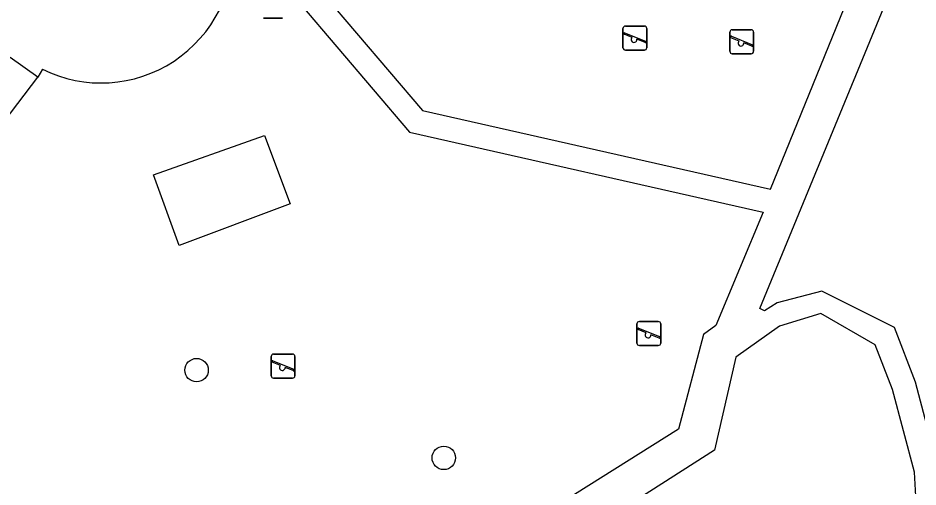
# Model space of a CAD drawing. Extents: x 159888 to 160757, y 384031 to 384746.
# Drawn here: x 160301.51 to 160339.01, y 384132.42 to 384151.94 of the extents above; entities that cross this region are included whole.
import ezdxf

# ---------------------------------------------------------------- set-up
doc = ezdxf.new("R2010")
doc.units = 0
for name, color, linetype in [('IMGEO_Afvalbak', 7, 'Continuous'), ('IMGEO_Boom', 7, 'Continuous'), ('IMGEO_Groenvoorziening', 7, 'Continuous'), ('IMGEO_Speelvoorziening', 7, 'Continuous'), ('IMGEO_Voetpad_gesloten', 7, 'Continuous'), ('IMGEO_Voetpad_op_trap', 7, 'Continuous'), ('IMGEO_Voetpad_open', 7, 'Continuous')]:
    doc.layers.add(name, color=color, linetype=linetype)

msp = doc.modelspace()

# ---------------------------------------------------------------- linework, layer by layer
at = {"layer": 'IMGEO_Afvalbak'}
for p, q in [((160312.53, 384151.944), (160311.74, 384151.944)), ((160311.74, 384151.944), (160312.53, 384151.944))]:
    msp.add_line(p, q, dxfattribs=at)
at = {"layer": 'IMGEO_Boom'}
for centre in [(160308.954, 384137.28), (160319.256, 384133.627)]:
    msp.add_circle(centre, 0.489, dxfattribs=at)
at = {"layer": 'IMGEO_Groenvoorziening'}
msp.add_lwpolyline([(160312.86, 384144.2), (160308.232, 384142.465), (160307.16, 384145.408), (160311.788, 384147.058), (160312.86, 384144.2)], dxfattribs=at)
at = {"layer": 'IMGEO_Speelvoorziening'}
for p, q in [((160326.721, 384150.709), (160326.721, 384151.509)), ((160326.721, 384151.509), (160326.721, 384150.709)), ((160326.821, 384151.609), (160327.611, 384151.609)), ((160327.611, 384151.609), (160326.821, 384151.609)), ((160327.711, 384151.509), (160327.711, 384150.709)), ((160327.711, 384150.709), (160327.711, 384151.509)), ((160331.174, 384150.558), (160331.174, 384151.358)), ((160331.174, 384151.358), (160331.174, 384150.558)), ((160331.274, 384151.458), (160332.064, 384151.458)), ((160332.064, 384151.458), (160331.274, 384151.458)), ((160332.164, 384151.358), (160332.164, 384150.558)), ((160332.164, 384150.558), (160332.164, 384151.358)), ((160327.104, 384151.137), (160326.765, 384151.274)), ((160326.79, 384151.334), (160327.666, 384150.981)), ((160327.642, 384150.921), (160327.302, 384151.058)), ((160331.557, 384150.986), (160331.218, 384151.123)), ((160331.243, 384151.183), (160332.119, 384150.83)), ((160327.611, 384150.609), (160326.821, 384150.609)), ((160326.821, 384150.609), (160327.611, 384150.609)), ((160332.095, 384150.77), (160331.755, 384150.907)), ((160332.064, 384150.458), (160331.274, 384150.458)), ((160331.274, 384150.458), (160332.064, 384150.458)), ((160327.303, 384138.407), (160327.303, 384139.207)), ((160327.303, 384139.207), (160327.303, 384138.407)), ((160327.686, 384138.835), (160327.347, 384138.972)), ((160327.372, 384139.032), (160328.248, 384138.679)), ((160327.403, 384139.307), (160328.193, 384139.307)), ((160328.193, 384139.307), (160327.403, 384139.307)), ((160328.293, 384139.207), (160328.293, 384138.407)), ((160328.293, 384138.407), (160328.293, 384139.207)), ((160328.224, 384138.619), (160327.884, 384138.756)), ((160328.193, 384138.307), (160327.403, 384138.307)), ((160327.403, 384138.307), (160328.193, 384138.307)), ((160312.062, 384137.047), (160312.062, 384137.847)), ((160312.062, 384137.847), (160312.062, 384137.047)), ((160312.162, 384137.947), (160312.952, 384137.947)), ((160312.952, 384137.947), (160312.162, 384137.947)), ((160313.052, 384137.847), (160313.052, 384137.047)), ((160313.052, 384137.047), (160313.052, 384137.847)), ((160312.445, 384137.475), (160312.106, 384137.612)), ((160312.131, 384137.672), (160313.007, 384137.319)), ((160312.983, 384137.259), (160312.643, 384137.396)), ((160312.952, 384136.947), (160312.162, 384136.947)), ((160312.162, 384136.947), (160312.952, 384136.947))]:
    msp.add_line(p, q, dxfattribs=at)
for centre, radius, start, end in [((160326.821, 384151.509), 0.1, 90, 180), ((160326.821, 384151.509), 0.1, 90, 180), ((160327.611, 384151.509), 0.1, 0, 90), ((160327.611, 384151.509), 0.1, 360, 90), ((160331.274, 384151.358), 0.1, 90, 180), ((160331.274, 384151.358), 0.1, 90, 180), ((160332.064, 384151.358), 0.1, 0, 90), ((160332.064, 384151.358), 0.1, 360, 90), ((160326.778, 384151.304), 0.0327, 68.078, 248.078), ((160327.183, 384151.047), 0.12, 130.9928, 5.1632), ((160327.654, 384150.951), 0.0327, 248.078, 68.078), ((160331.231, 384151.153), 0.0327, 68.078, 248.078), ((160331.636, 384150.896), 0.12, 130.9928, 5.1632), ((160326.821, 384150.709), 0.1, 180, 270), ((160326.821, 384150.709), 0.1, 180, 270), ((160327.611, 384150.709), 0.1, 270, 0), ((160327.611, 384150.709), 0.1, 270, 0), ((160332.107, 384150.8), 0.0327, 248.078, 68.078), ((160331.274, 384150.558), 0.1, 180, 270), ((160331.274, 384150.558), 0.1, 180, 270), ((160332.064, 384150.558), 0.1, 270, 0), ((160332.064, 384150.558), 0.1, 270, 0), ((160327.403, 384139.207), 0.1, 90, 180), ((160327.403, 384139.207), 0.1, 90, 180), ((160327.36, 384139.002), 0.0327, 68.078, 248.078), ((160328.193, 384139.207), 0.1, 0, 90), ((160328.193, 384139.207), 0.1, 360, 90), ((160327.765, 384138.745), 0.12, 130.9928, 5.1632), ((160328.236, 384138.649), 0.0327, 248.078, 68.078), ((160327.403, 384138.407), 0.1, 180, 270), ((160327.403, 384138.407), 0.1, 180, 270), ((160328.193, 384138.407), 0.1, 270, 0), ((160328.193, 384138.407), 0.1, 270, 0), ((160312.162, 384137.847), 0.1, 90, 180), ((160312.162, 384137.847), 0.1, 90, 180), ((160312.952, 384137.847), 0.1, 0, 90), ((160312.952, 384137.847), 0.1, 360, 90), ((160312.119, 384137.642), 0.0327, 68.078, 248.078), ((160312.524, 384137.385), 0.12, 130.9928, 5.1632), ((160312.995, 384137.289), 0.0327, 248.078, 68.078), ((160312.162, 384137.047), 0.1, 180, 270), ((160312.162, 384137.047), 0.1, 180, 270), ((160312.952, 384137.047), 0.1, 270, 0), ((160312.952, 384137.047), 0.1, 270, 0)]:
    msp.add_arc(centre, radius, start, end, dxfattribs=at)
at = {"layer": 'IMGEO_Voetpad_gesloten'}
for points in [[(160302.344, 384149.48), (160301.189, 384150.304)], [(160302.529, 384149.812), (160302.344, 384149.48)]]:
    msp.add_lwpolyline(points, dxfattribs=at)
msp.add_arc((160304.977, 384154.752), 5.513, 243.6435, 3.233, dxfattribs=at)
at = {"layer": 'IMGEO_Voetpad_op_trap'}
msp.add_lwpolyline([(160298.682, 384144.692), (160302.344, 384149.48)], dxfattribs=at)
at = {"layer": 'IMGEO_Voetpad_open'}
for points in [[(160321.172, 384121.592), (160324.723, 384120.517), (160327.62, 384122.653), (160328.057, 384123.947), (160335.496, 384129.057), (160336.769, 384128.5), (160338.819, 384128.82), (160339.995, 384130.787), (160339.853, 384133.194), (160338.903, 384136.777), (160338.03, 384139.053), (160335.005, 384140.566), (160333.148, 384140.09), (160332.622, 384139.756), (160332.43, 384139.846), (160340.256, 384158.859), (160328.876, 384167.724), (160327.414, 384166.338), (160325.372, 384167.785), (160330.227, 384171.495), (160328.653, 384173.223)], [(160338.374, 384158.332), (160328.952, 384165.541), (160320.571, 384157.631), (160316.91, 384159.232), (160313.855, 384156.609), (160314.244, 384152.932), (160318.372, 384148.088), (160332.87, 384144.816), (160338.374, 384158.332)], [(160310.481, 384155.063), (160312.981, 384155.366), (160313.282, 384152.519), (160317.827, 384147.185), (160332.565, 384143.86), (160330.595, 384139.14), (160330.069, 384138.768), (160329.03, 384134.817), (160322.641, 384130.814), (160320.537, 384130.032), (160318.587, 384128.787), (160318.988, 384128.143), (160319.008, 384124.819)], [(160338.979, 384131.035), (160338.861, 384133.035), (160337.95, 384136.469), (160337.235, 384138.332), (160334.97, 384139.641), (160333.238, 384139.115), (160331.429, 384137.819), (160330.531, 384133.944), (160323.449, 384129.429), (160320.986, 384128.543), (160319.819, 384127.684), (160320.006, 384125.173), (160321.744, 384122.648), (160324.513, 384121.793), (160326.782, 384123.297), (160327.216, 384124.583), (160335.388, 384130.196), (160336.903, 384129.533), (160338.202, 384129.736), (160338.979, 384131.035)]]:
    msp.add_lwpolyline(points, dxfattribs=at)

doc.saveas('drawing.dxf')
